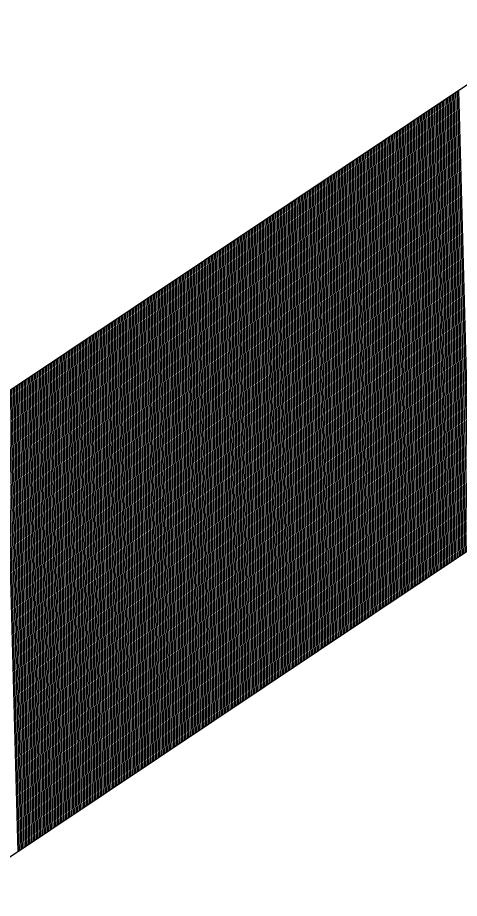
# Model space of a CAD drawing. Extents: x 1926836 to 1933254, y 596317 to 604524.
# Drawn here: x 1931112.57 to 1931115.41, y 597010.17 to 597015.85 of the extents above; entities that cross this region are included whole.
import ezdxf

# ---------------------------------------------------------------- set-up
doc = ezdxf.new("R2010")
doc.units = 0
doc.layers.add('Default', color=7, linetype='Continuous')

msp = doc.modelspace()

# ---------------------------------------------------------------- linework, layer by layer
at = {"layer": 'Default'}
for p, q in [((1931120.3606, 597018.6905), (1931097.0318, 597003.0978)), ((1931121.7499, 597016.6121), (1931098.4211, 597001.0193)), ((1931115.3279, 597015.3267), (1931115.4072, 597012.3727)), ((1931115.3378, 597015.3333), (1931115.4171, 597012.3793)), ((1931115.3476, 597015.3399), (1931115.4269, 597012.3859)), ((1931115.3574, 597015.3464), (1931115.4367, 597012.3924)), ((1931115.3672, 597015.353), (1931115.4465, 597012.399)), ((1931115.3771, 597015.3596), (1931115.4564, 597012.4056)), ((1931115.3869, 597015.3661), (1931115.4662, 597012.4121)), ((1931115.3967, 597015.3727), (1931115.476, 597012.4187)), ((1931115.4065, 597015.3793), (1931115.4858, 597012.4253)), ((1931115.2493, 597015.2742), (1931115.3286, 597012.3202)), ((1931115.2591, 597015.2808), (1931115.3384, 597012.3267)), ((1931115.269, 597015.2873), (1931115.3483, 597012.3333)), ((1931115.2788, 597015.2939), (1931115.3581, 597012.3399)), ((1931115.2886, 597015.3005), (1931115.3679, 597012.3464)), ((1931115.2984, 597015.307), (1931115.3777, 597012.353)), ((1931115.3083, 597015.3136), (1931115.3876, 597012.3596)), ((1931115.3181, 597015.3202), (1931115.3974, 597012.3661)), ((1931115.1609, 597015.2151), (1931115.2402, 597012.261)), ((1931115.1707, 597015.2216), (1931115.25, 597012.2676)), ((1931115.1805, 597015.2282), (1931115.2598, 597012.2742)), ((1931115.1903, 597015.2348), (1931115.2696, 597012.2808)), ((1931115.2002, 597015.2413), (1931115.2795, 597012.2873)), ((1931115.21, 597015.2479), (1931115.2893, 597012.2939)), ((1931115.2198, 597015.2545), (1931115.2991, 597012.3005)), ((1931115.2297, 597015.261), (1931115.309, 597012.307)), ((1931115.2395, 597015.2676), (1931115.3188, 597012.3136)), ((1931115.0822, 597015.1625), (1931115.1615, 597012.2085)), ((1931115.0921, 597015.1691), (1931115.1714, 597012.2151)), ((1931115.1019, 597015.1757), (1931115.1812, 597012.2216)), ((1931115.1117, 597015.1822), (1931115.191, 597012.2282)), ((1931115.1216, 597015.1888), (1931115.2009, 597012.2348)), ((1931115.1314, 597015.1954), (1931115.2107, 597012.2413)), ((1931115.1412, 597015.2019), (1931115.2205, 597012.2479)), ((1931115.151, 597015.2085), (1931115.2303, 597012.2545)), ((1931114.9938, 597015.1034), (1931115.0731, 597012.1494)), ((1931115.0036, 597015.11), (1931115.0829, 597012.156)), ((1931115.0135, 597015.1165), (1931115.0928, 597012.1625)), ((1931115.0233, 597015.1231), (1931115.1026, 597012.1691)), ((1931115.0331, 597015.1297), (1931115.1124, 597012.1757)), ((1931115.0429, 597015.1362), (1931115.1222, 597012.1822)), ((1931115.0528, 597015.1428), (1931115.1321, 597012.1888)), ((1931115.0626, 597015.1494), (1931115.1419, 597012.1954)), ((1931115.0724, 597015.156), (1931115.1517, 597012.2019)), ((1931114.9054, 597015.0443), (1931114.9847, 597012.0903)), ((1931114.9152, 597015.0509), (1931114.9945, 597012.0968)), ((1931114.925, 597015.0574), (1931115.0043, 597012.1034)), ((1931114.9348, 597015.064), (1931115.0141, 597012.11)), ((1931114.9447, 597015.0706), (1931115.024, 597012.1165)), ((1931114.9545, 597015.0771), (1931115.0338, 597012.1231)), ((1931114.9643, 597015.0837), (1931115.0436, 597012.1297)), ((1931114.9741, 597015.0903), (1931115.0534, 597012.1362)), ((1931114.984, 597015.0968), (1931115.0633, 597012.1428)), ((1931114.8267, 597014.9917), (1931114.906, 597012.0377)), ((1931114.8366, 597014.9983), (1931114.9159, 597012.0443)), ((1931114.8464, 597015.0049), (1931114.9257, 597012.0509)), ((1931114.8562, 597015.0114), (1931114.9355, 597012.0574)), ((1931114.866, 597015.018), (1931114.9453, 597012.064)), ((1931114.8759, 597015.0246), (1931114.9552, 597012.0706)), ((1931114.8857, 597015.0312), (1931114.965, 597012.0771)), ((1931114.8955, 597015.0377), (1931114.9748, 597012.0837)), ((1931114.7383, 597014.9326), (1931114.8176, 597011.9786)), ((1931114.7481, 597014.9392), (1931114.8274, 597011.9852)), ((1931114.7579, 597014.9458), (1931114.8372, 597011.9917)), ((1931114.7678, 597014.9523), (1931114.8471, 597011.9983)), ((1931114.7776, 597014.9589), (1931114.8569, 597012.0049)), ((1931114.7874, 597014.9655), (1931114.8667, 597012.0114)), ((1931114.7973, 597014.972), (1931114.8766, 597012.018)), ((1931114.8071, 597014.9786), (1931114.8864, 597012.0246)), ((1931114.8169, 597014.9852), (1931114.8962, 597012.0312)), ((1931114.6498, 597014.8735), (1931114.7291, 597011.9195)), ((1931114.6597, 597014.8801), (1931114.739, 597011.9261)), ((1931114.6695, 597014.8866), (1931114.7488, 597011.9326)), ((1931114.6793, 597014.8932), (1931114.7586, 597011.9392)), ((1931114.6892, 597014.8998), (1931114.7685, 597011.9458)), ((1931114.699, 597014.9064), (1931114.7783, 597011.9523)), ((1931114.7088, 597014.9129), (1931114.7881, 597011.9589)), ((1931114.7186, 597014.9195), (1931114.7979, 597011.9655)), ((1931114.7285, 597014.9261), (1931114.8078, 597011.972)), ((1931114.5712, 597014.821), (1931114.6505, 597011.8669)), ((1931114.5811, 597014.8275), (1931114.6604, 597011.8735)), ((1931114.5909, 597014.8341), (1931114.6702, 597011.8801)), ((1931114.6007, 597014.8407), (1931114.68, 597011.8866)), ((1931114.6105, 597014.8472), (1931114.6898, 597011.8932)), ((1931114.6204, 597014.8538), (1931114.6997, 597011.8998)), ((1931114.6302, 597014.8604), (1931114.7095, 597011.9064)), ((1931114.64, 597014.8669), (1931114.7193, 597011.9129)), ((1931114.4828, 597014.7618), (1931114.5621, 597011.8078)), ((1931114.4926, 597014.7684), (1931114.5719, 597011.8144)), ((1931114.5024, 597014.775), (1931114.5817, 597011.821)), ((1931114.5123, 597014.7815), (1931114.5916, 597011.8275)), ((1931114.5221, 597014.7881), (1931114.6014, 597011.8341)), ((1931114.5319, 597014.7947), (1931114.6112, 597011.8407)), ((1931114.5417, 597014.8013), (1931114.621, 597011.8472)), ((1931114.5516, 597014.8078), (1931114.6309, 597011.8538)), ((1931114.5614, 597014.8144), (1931114.6407, 597011.8604)), ((1931114.3943, 597014.7027), (1931114.4736, 597011.7487)), ((1931114.4042, 597014.7093), (1931114.4835, 597011.7553)), ((1931114.414, 597014.7159), (1931114.4933, 597011.7618)), ((1931114.4238, 597014.7224), (1931114.5031, 597011.7684)), ((1931114.4336, 597014.729), (1931114.5129, 597011.775)), ((1931114.4435, 597014.7356), (1931114.5228, 597011.7816)), ((1931114.4533, 597014.7421), (1931114.5326, 597011.7881)), ((1931114.4631, 597014.7487), (1931114.5424, 597011.7947)), ((1931114.473, 597014.7553), (1931114.5523, 597011.8013)), ((1931114.3157, 597014.6502), (1931114.395, 597011.6962)), ((1931114.3255, 597014.6567), (1931114.4048, 597011.7027)), ((1931114.3354, 597014.6633), (1931114.4147, 597011.7093)), ((1931114.3452, 597014.6699), (1931114.4245, 597011.7159)), ((1931114.355, 597014.6765), (1931114.4343, 597011.7224)), ((1931114.3649, 597014.683), (1931114.4442, 597011.729)), ((1931114.3747, 597014.6896), (1931114.454, 597011.7356)), ((1931114.3845, 597014.6962), (1931114.4638, 597011.7421)), ((1931114.2273, 597014.5911), (1931114.3066, 597011.637)), ((1931114.2371, 597014.5976), (1931114.3164, 597011.6436)), ((1931114.2469, 597014.6042), (1931114.3262, 597011.6502)), ((1931114.2568, 597014.6108), (1931114.3361, 597011.6567)), ((1931114.2666, 597014.6173), (1931114.3459, 597011.6633)), ((1931114.2764, 597014.6239), (1931114.3557, 597011.6699)), ((1931114.2862, 597014.6305), (1931114.3655, 597011.6765)), ((1931114.2961, 597014.637), (1931114.3754, 597011.683)), ((1931114.3059, 597014.6436), (1931114.3852, 597011.6896)), ((1931114.1388, 597014.5319), (1931114.2181, 597011.5779)), ((1931114.1487, 597014.5385), (1931114.228, 597011.5845)), ((1931114.1585, 597014.5451), (1931114.2378, 597011.5911)), ((1931114.1683, 597014.5517), (1931114.2476, 597011.5976)), ((1931114.1781, 597014.5582), (1931114.2574, 597011.6042)), ((1931114.188, 597014.5648), (1931114.2673, 597011.6108)), ((1931114.1978, 597014.5714), (1931114.2771, 597011.6173)), ((1931114.2076, 597014.5779), (1931114.2869, 597011.6239)), ((1931114.2174, 597014.5845), (1931114.2967, 597011.6305)), ((1931114.0602, 597014.4794), (1931114.1395, 597011.5254)), ((1931114.07, 597014.486), (1931114.1493, 597011.5319)), ((1931114.0799, 597014.4925), (1931114.1592, 597011.5385)), ((1931114.0897, 597014.4991), (1931114.169, 597011.5451)), ((1931114.0995, 597014.5057), (1931114.1788, 597011.5517)), ((1931114.1093, 597014.5122), (1931114.1886, 597011.5582)), ((1931114.1192, 597014.5188), (1931114.1985, 597011.5648)), ((1931114.129, 597014.5254), (1931114.2083, 597011.5714)), ((1931113.9718, 597014.4203), (1931114.0511, 597011.4663)), ((1931113.9816, 597014.4269), (1931114.0609, 597011.4728)), ((1931113.9914, 597014.4334), (1931114.0707, 597011.4794)), ((1931114.0012, 597014.44), (1931114.0805, 597011.486)), ((1931114.0111, 597014.4466), (1931114.0904, 597011.4925)), ((1931114.0209, 597014.4531), (1931114.1002, 597011.4991)), ((1931114.0307, 597014.4597), (1931114.11, 597011.5057)), ((1931114.0406, 597014.4663), (1931114.1199, 597011.5122)), ((1931114.0504, 597014.4728), (1931114.1297, 597011.5188)), ((1931113.8931, 597014.3677), (1931113.9724, 597011.4137)), ((1931113.903, 597014.3743), (1931113.9823, 597011.4203)), ((1931113.9128, 597014.3809), (1931113.9921, 597011.4269)), ((1931113.9226, 597014.3874), (1931114.0019, 597011.4334)), ((1931113.9325, 597014.394), (1931114.0118, 597011.44)), ((1931113.9423, 597014.4006), (1931114.0216, 597011.4466)), ((1931113.9521, 597014.4071), (1931114.0314, 597011.4531)), ((1931113.9619, 597014.4137), (1931114.0412, 597011.4597)), ((1931113.8047, 597014.3086), (1931113.884, 597011.3546)), ((1931113.8145, 597014.3152), (1931113.8938, 597011.3612)), ((1931113.8244, 597014.3218), (1931113.9037, 597011.3677)), ((1931113.8342, 597014.3283), (1931113.9135, 597011.3743)), ((1931113.844, 597014.3349), (1931113.9233, 597011.3809)), ((1931113.8538, 597014.3415), (1931113.9331, 597011.3874)), ((1931113.8637, 597014.348), (1931113.943, 597011.394)), ((1931113.8735, 597014.3546), (1931113.9528, 597011.4006)), ((1931113.8833, 597014.3612), (1931113.9626, 597011.4071)), ((1931113.7163, 597014.2495), (1931113.7956, 597011.2955)), ((1931113.7261, 597014.2561), (1931113.8054, 597011.3021)), ((1931113.7359, 597014.2626), (1931113.8152, 597011.3086)), ((1931113.7457, 597014.2692), (1931113.825, 597011.3152)), ((1931113.7556, 597014.2758), (1931113.8349, 597011.3218)), ((1931113.7654, 597014.2823), (1931113.8447, 597011.3283)), ((1931113.7752, 597014.2889), (1931113.8545, 597011.3349)), ((1931113.785, 597014.2955), (1931113.8643, 597011.3415)), ((1931113.7949, 597014.3021), (1931113.8742, 597011.348)), ((1931113.6376, 597014.197), (1931113.7169, 597011.2429)), ((1931113.6475, 597014.2035), (1931113.7268, 597011.2495)), ((1931113.6573, 597014.2101), (1931113.7366, 597011.2561)), ((1931113.6671, 597014.2167), (1931113.7464, 597011.2626)), ((1931113.6769, 597014.2232), (1931113.7562, 597011.2692)), ((1931113.6868, 597014.2298), (1931113.7661, 597011.2758)), ((1931113.6966, 597014.2364), (1931113.7759, 597011.2823)), ((1931113.7064, 597014.2429), (1931113.7857, 597011.2889)), ((1931113.5492, 597014.1378), (1931113.6285, 597011.1838)), ((1931113.559, 597014.1444), (1931113.6383, 597011.1904)), ((1931113.5688, 597014.151), (1931113.6481, 597011.197)), ((1931113.5787, 597014.1575), (1931113.658, 597011.2035)), ((1931113.5885, 597014.1641), (1931113.6678, 597011.2101)), ((1931113.5983, 597014.1707), (1931113.6776, 597011.2167)), ((1931113.6082, 597014.1772), (1931113.6875, 597011.2232)), ((1931113.618, 597014.1838), (1931113.6973, 597011.2298)), ((1931113.6278, 597014.1904), (1931113.7071, 597011.2364)), ((1931113.4607, 597014.0787), (1931113.54, 597011.1247)), ((1931113.4706, 597014.0853), (1931113.5499, 597011.1313)), ((1931113.4804, 597014.0919), (1931113.5597, 597011.1378)), ((1931113.4902, 597014.0984), (1931113.5695, 597011.1444)), ((1931113.5001, 597014.105), (1931113.5794, 597011.151)), ((1931113.5099, 597014.1116), (1931113.5892, 597011.1575)), ((1931113.5197, 597014.1181), (1931113.599, 597011.1641)), ((1931113.5295, 597014.1247), (1931113.6088, 597011.1707)), ((1931113.5394, 597014.1313), (1931113.6187, 597011.1773)), ((1931113.3821, 597014.0262), (1931113.4614, 597011.0722)), ((1931113.392, 597014.0327), (1931113.4713, 597011.0787)), ((1931113.4018, 597014.0393), (1931113.4811, 597011.0853)), ((1931113.4116, 597014.0459), (1931113.4909, 597011.0919)), ((1931113.4214, 597014.0524), (1931113.5007, 597011.0984)), ((1931113.4313, 597014.059), (1931113.5106, 597011.105)), ((1931113.4411, 597014.0656), (1931113.5204, 597011.1116)), ((1931113.4509, 597014.0722), (1931113.5302, 597011.1181)), ((1931113.2937, 597013.9671), (1931113.373, 597011.013)), ((1931113.3035, 597013.9736), (1931113.3828, 597011.0196)), ((1931113.3133, 597013.9802), (1931113.3926, 597011.0262)), ((1931113.3232, 597013.9868), (1931113.4025, 597011.0327)), ((1931113.333, 597013.9933), (1931113.4123, 597011.0393)), ((1931113.3428, 597013.9999), (1931113.4221, 597011.0459)), ((1931113.3526, 597014.0065), (1931113.4319, 597011.0524)), ((1931113.3625, 597014.013), (1931113.4418, 597011.059)), ((1931113.3723, 597014.0196), (1931113.4516, 597011.0656)), ((1931113.2052, 597013.9079), (1931113.2845, 597010.9539)), ((1931113.2151, 597013.9145), (1931113.2944, 597010.9605)), ((1931113.2249, 597013.9211), (1931113.3042, 597010.9671)), ((1931113.2347, 597013.9276), (1931113.314, 597010.9736)), ((1931113.2445, 597013.9342), (1931113.3238, 597010.9802)), ((1931113.2544, 597013.9408), (1931113.3337, 597010.9868)), ((1931113.2642, 597013.9474), (1931113.3435, 597010.9933)), ((1931113.274, 597013.9539), (1931113.3533, 597010.9999)), ((1931113.2839, 597013.9605), (1931113.3632, 597011.0065)), ((1931113.1266, 597013.8554), (1931113.2059, 597010.9014)), ((1931113.1364, 597013.862), (1931113.2157, 597010.9079)), ((1931113.1463, 597013.8685), (1931113.2256, 597010.9145)), ((1931113.1561, 597013.8751), (1931113.2354, 597010.9211)), ((1931113.1659, 597013.8817), (1931113.2452, 597010.9276)), ((1931113.1758, 597013.8882), (1931113.2551, 597010.9342)), ((1931113.1856, 597013.8948), (1931113.2649, 597010.9408)), ((1931113.1954, 597013.9014), (1931113.2747, 597010.9474)), ((1931113.0382, 597013.7963), (1931113.1175, 597010.8423)), ((1931113.048, 597013.8028), (1931113.1273, 597010.8488)), ((1931113.0578, 597013.8094), (1931113.1371, 597010.8554)), ((1931113.0677, 597013.816), (1931113.147, 597010.862)), ((1931113.0775, 597013.8226), (1931113.1568, 597010.8685)), ((1931113.0873, 597013.8291), (1931113.1666, 597010.8751)), ((1931113.0971, 597013.8357), (1931113.1764, 597010.8817)), ((1931113.107, 597013.8423), (1931113.1863, 597010.8882)), ((1931113.1168, 597013.8488), (1931113.1961, 597010.8948)), ((1931112.9596, 597013.7437), (1931113.0389, 597010.7897)), ((1931112.9694, 597013.7503), (1931113.0487, 597010.7963)), ((1931112.9792, 597013.7569), (1931113.0585, 597010.8028)), ((1931112.989, 597013.7634), (1931113.0683, 597010.8094)), ((1931112.9989, 597013.77), (1931113.0782, 597010.816)), ((1931113.0087, 597013.7766), (1931113.088, 597010.8226)), ((1931113.0185, 597013.7831), (1931113.0978, 597010.8291)), ((1931113.0283, 597013.7897), (1931113.1076, 597010.8357)), ((1931112.8711, 597013.6846), (1931112.9504, 597010.7306)), ((1931112.8809, 597013.6912), (1931112.9602, 597010.7372)), ((1931112.8908, 597013.6978), (1931112.9701, 597010.7437)), ((1931112.9006, 597013.7043), (1931112.9799, 597010.7503)), ((1931112.9104, 597013.7109), (1931112.9897, 597010.7569)), ((1931112.9202, 597013.7175), (1931112.9995, 597010.7634)), ((1931112.9301, 597013.724), (1931113.0094, 597010.77)), ((1931112.9399, 597013.7306), (1931113.0192, 597010.7766)), ((1931112.9497, 597013.7372), (1931113.029, 597010.7831)), ((1931112.7827, 597013.6255), (1931112.862, 597010.6715)), ((1931112.7925, 597013.6321), (1931112.8718, 597010.678)), ((1931112.8023, 597013.6386), (1931112.8816, 597010.6846)), ((1931112.8121, 597013.6452), (1931112.8914, 597010.6912)), ((1931112.822, 597013.6518), (1931112.9013, 597010.6978)), ((1931112.8318, 597013.6583), (1931112.9111, 597010.7043)), ((1931112.8416, 597013.6649), (1931112.9209, 597010.7109)), ((1931112.8515, 597013.6715), (1931112.9308, 597010.7175)), ((1931112.8613, 597013.678), (1931112.9406, 597010.724)), ((1931112.704, 597013.5729), (1931112.7833, 597010.6189)), ((1931112.7139, 597013.5795), (1931112.7932, 597010.6255)), ((1931112.7237, 597013.5861), (1931112.803, 597010.6321)), ((1931112.7335, 597013.5927), (1931112.8128, 597010.6386)), ((1931112.7434, 597013.5992), (1931112.8227, 597010.6452)), ((1931112.7532, 597013.6058), (1931112.8325, 597010.6518)), ((1931112.763, 597013.6124), (1931112.8423, 597010.6583)), ((1931112.7728, 597013.6189), (1931112.8521, 597010.6649)), ((1931112.6156, 597013.5138), (1931112.6949, 597010.5598)), ((1931112.6254, 597013.5204), (1931112.7047, 597010.5664)), ((1931112.6353, 597013.527), (1931112.7146, 597010.573)), ((1931112.6451, 597013.5335), (1931112.7244, 597010.5795)), ((1931112.6549, 597013.5401), (1931112.7342, 597010.5861)), ((1931112.6647, 597013.5467), (1931112.744, 597010.5927)), ((1931112.6746, 597013.5532), (1931112.7539, 597010.5992)), ((1931112.6844, 597013.5598), (1931112.7637, 597010.6058)), ((1931112.6942, 597013.5664), (1931112.7735, 597010.6124)), ((1931112.5272, 597013.4547), (1931112.6065, 597010.5007)), ((1931112.537, 597013.4613), (1931112.6163, 597010.5073)), ((1931112.5468, 597013.4679), (1931112.6261, 597010.5138)), ((1931112.5566, 597013.4744), (1931112.6359, 597010.5204)), ((1931112.5665, 597013.481), (1931112.6458, 597010.527)), ((1931112.5763, 597013.4876), (1931112.6556, 597010.5335)), ((1931112.5861, 597013.4941), (1931112.6654, 597010.5401)), ((1931112.5959, 597013.5007), (1931112.6752, 597010.5467)), ((1931112.6058, 597013.5073), (1931112.6851, 597010.5532)), ((1931112.4878, 597013.4284), (1931112.5671, 597010.4744)), ((1931112.4977, 597013.435), (1931112.577, 597010.481)), ((1931112.5075, 597013.4416), (1931112.5868, 597010.4876)), ((1931112.5173, 597013.4481), (1931112.5966, 597010.4941))]:
    msp.add_line(p, q, dxfattribs=at)

doc.saveas('drawing.dxf')
